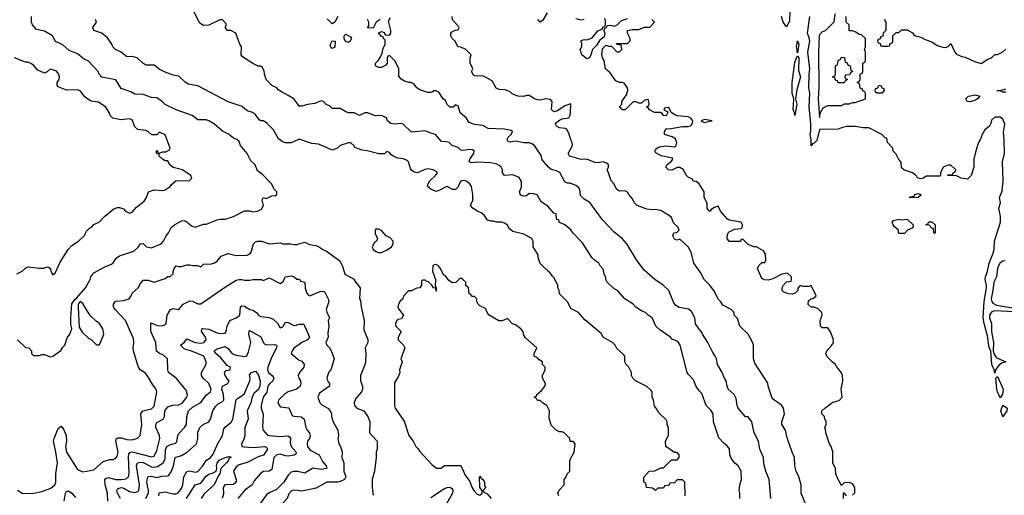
# Model space of a CAD drawing. Header units: inches. Extents: x 2348341 to 2479810, y 460419 to 613669.
# Tile 508 of 656: x 2407968 to 2415160, y 560394 to 563868. Entities that reach past the tile are written whole.
import ezdxf

# ---------------------------------------------------------------- set-up
doc = ezdxf.new("R2010")
doc.units = ezdxf.units.IN
doc.header["$MEASUREMENT"] = 0
doc.layers.add('C4506', color=7, linetype='Continuous')
doc.layers.add('C4516', color=7, linetype='Continuous')

msp = doc.modelspace()

# ---------------------------------------------------------------- linework, layer by layer
at = {"layer": 'C4506', "color": 2}
for points, elevation in [([(2410000, 563250.1), (2409970, 563288.7), (2409930, 563315.3), (2409880.2, 563340.2), (2409856.4, 563356.4), (2409846, 563370), (2409810, 563386), (2409769, 563430), (2409755.3, 563470), (2409754.6, 563494.6), (2409740.4, 563520.4), (2409730, 563528), (2409710, 563528), (2409670, 563548), (2409596.4, 563596.4), (2409586, 563610), (2409588, 563670), (2409575.3, 563690), (2409548, 563770), (2409510, 563788.7), (2409486, 563790), (2409468, 563810), (2409476.4, 563823.6), (2409476.4, 563836.4), (2409450, 563866), (2409430, 563866), (2409350, 563828), (2409310, 563826), (2409283.1, 563843.1), (2409242, 563922)], 98), ([(2407952, 561530), (2408010, 561474), (2408034, 561470), (2408054, 561450), (2408054, 561430), (2408070, 561414), (2408110, 561414), (2408130, 561422), (2408150, 561422), (2408190, 561404.7), (2408210, 561411.3), (2408268.4, 561451.6), (2408283.1, 561476.9), (2408298, 561490), (2408316, 561544), (2408335.3, 561570), (2408348.7, 561610), (2408341.2, 561641.2), (2408340.5, 561690), (2408350, 561792), (2408370, 561824.7), (2408384.7, 561835.3), (2408449, 561910), (2408482, 561970), (2408488, 561990), (2408510, 562018), (2408594.6, 562065.4), (2408638, 562082), (2408650, 562092), (2408673.2, 562126.8), (2408697.2, 562142.8), (2408802, 562178), (2408832.9, 562207.1), (2408850, 562231.3), (2408870, 562232), (2408894, 562210), (2408930, 562201), (2409002, 562230), (2409019, 562250), (2409034.6, 562285.4), (2409055.3, 562310), (2409075.3, 562350), (2409098, 562370), (2409150, 562398), (2409170, 562402), (2409190, 562392), (2409222, 562362), (2409250, 562351.3), (2409310, 562374), (2409330, 562374), (2409410, 562406), (2409431.1, 562411.1), (2409468.4, 562411.6), (2409530, 562431.3), (2409610, 562472), (2409648.4, 562471.6), (2409670, 562464.7), (2409706, 562470), (2409735.3, 562484.7), (2409748.7, 562510), (2409738, 562550), (2409746, 562570), (2409770, 562562), (2409810, 562582), (2409836.4, 562583.6), (2409846, 562590), (2409846, 562610), (2409828.4, 562628.4), (2409808, 562670), (2409740.4, 562740.4), (2409704.7, 562764.7), (2409688.7, 562808.7), (2409656.4, 562836.4), (2409628.7, 562890), (2409582, 562950), (2409570, 562978), (2409553.6, 562993.6), (2409530, 563002), (2409492.3, 563032.3), (2409450, 563053.2), (2409390, 563105.2), (2409350, 563129.2), (2409330, 563136), (2409270, 563135.3), (2409229.1, 563169.1), (2409110, 563209), (2409030, 563249), (2409008.7, 563270), (2408970, 563297.2), (2408930, 563299.3), (2408870, 563321.2), (2408810, 563324), (2408780.2, 563340.2), (2408710, 563365.2), (2408670, 563428.7), (2408567, 563447), (2408549.2, 563470), (2408542, 563490), (2408470, 563564), (2408440.2, 563580.2), (2408390, 563619), (2408330, 563642), (2408284, 563684), (2408230, 563708.7), (2408208, 563750), (2408150, 563784), (2408090, 563795.3), (2408062, 563830), (2408055.3, 563850), (2408055.3, 563890)], 106), ([(2410000, 562989.8), (2409950, 562968.7), (2409910, 562969), (2409893.6, 562973.6), (2409858, 562998), (2409823.1, 563063.1), (2409772.9, 563112.9), (2409750, 563128.7), (2409730, 563128.7), (2409716.4, 563136.4), (2409690, 563175.3), (2409669.1, 563189.1), (2409630, 563202), (2409593.6, 563233.6), (2409490, 563268.7), (2409270, 563384), (2409198, 563398), (2409173.6, 563413.6), (2409130, 563455.3), (2409090, 563462), (2409030, 563484), (2408986.8, 563506.8), (2408950, 563535.3), (2408890, 563535.3), (2408868, 563550), (2408826, 563590), (2408790, 563598), (2408750, 563595.3), (2408708.7, 563630), (2408668.7, 563650), (2408648.7, 563670), (2408642, 563690), (2408610, 563735.3), (2408568.9, 563768.9), (2408508.7, 563790), (2408502, 563810), (2408528, 563850), (2408522, 563870)], 102), ([(2407947.3, 562012.7), (2407986, 562030), (2408010, 562054), (2408030, 562062), (2408110, 562052), (2408147.3, 562052.7), (2408170, 562062), (2408179.6, 562059.6), (2408190, 562054), (2408196, 562030), (2408210, 562004.7), (2408230, 562022), (2408264.1, 562095.9), (2408322, 562190), (2408350, 562218), (2408398, 562250), (2408438, 562290), (2408456.4, 562323.6), (2408476.4, 562343.6), (2408500.4, 562359.6), (2408510, 562372), (2408550, 562392), (2408590, 562432), (2408654.6, 562485.4), (2408683.1, 562496.9), (2408696.9, 562496.9), (2408725.4, 562485.4), (2408742, 562470), (2408770, 562454), (2408790, 562462), (2408822, 562498), (2408876.5, 562543.5), (2408895.3, 562570), (2408909, 562611), (2408950, 562624.7), (2409010, 562621), (2409030, 562624.7), (2409068, 562650), (2409076.4, 562663.6), (2409108.4, 562691.6), (2409207.3, 562692.7), (2409226, 562710), (2409218, 562730), (2409158, 562770), (2409090, 562788), (2409062, 562810), (2409050, 562838), (2409030, 562838), (2409010, 562848.7), (2408988, 562870), (2408986, 562886), (2408968, 562890), (2408968.4, 562911.6), (2408974, 562910), (2408978, 562898), (2408990, 562894), (2409010, 562902), (2409036.4, 562903.6), (2409062, 562918), (2409066, 562930), (2409030, 563026), (2408990, 563046), (2408970, 563028), (2408932.7, 563027.3), (2408910, 563048), (2408890, 563058), (2408830, 563066), (2408810, 563086), (2408790, 563135.3), (2408770, 563144), (2408710, 563137.2), (2408649, 563149), (2408629.1, 563169.1), (2408622, 563190), (2408598, 563230), (2408544.7, 563264.7), (2408490, 563273.2), (2408466.3, 563286.3), (2408443.7, 563303.7), (2408408.9, 563348.9), (2408390, 563355.3), (2408310, 563354), (2408250, 563378), (2408242, 563390), (2408242, 563410), (2408255.3, 563430), (2408259, 563450), (2408250, 563478), (2408233.6, 563493.6), (2408190, 563506), (2408170, 563486), (2408150, 563478), (2408100.2, 563500.2), (2408070, 563535.3), (2408050, 563548.7), (2408030, 563558), (2408010, 563558), (2407929, 563589)], 110), ([(2407951.1, 560431.1), (2407990, 560406), (2408070.7, 560410.7), (2408130, 560420.7), (2408194.8, 560445.2), (2408224, 560470), (2408232.7, 560490), (2408231.6, 560550), (2408243.6, 560630), (2408233.3, 560710), (2408216.2, 560790), (2408219.5, 560810), (2408250, 560882), (2408270, 560898), (2408290, 560872), (2408308.2, 560830), (2408310.8, 560790), (2408303.8, 560750), (2408308.8, 560708.8), (2408390, 560582), (2408430, 560564.7), (2408510, 560580.7), (2408578.6, 560641.4), (2408625.6, 560654.4), (2408650, 560656), (2408670, 560664.7), (2408679.5, 560680.5), (2408686.6, 560710), (2408669.3, 560790.7), (2408674, 560806), (2408685.2, 560814.8), (2408710, 560814.8), (2408750, 560802), (2408790, 560798.8), (2408828.9, 560811.1), (2408849, 560831), (2408860.9, 560910), (2408854, 560990), (2408868, 561010), (2408930, 561025.5), (2408950, 561044.7), (2408969, 561150), (2408964, 561170), (2408940.7, 561200.7), (2408910, 561255.3), (2408886.3, 561286.3), (2408848.7, 561310), (2408833.6, 561333.6), (2408799.3, 561450), (2408796, 561470), (2408801.2, 561510), (2408798.6, 561538.6), (2408741.2, 561670), (2408665.2, 561750), (2408653.2, 561770), (2408654, 561790), (2408669, 561811), (2408730, 561816), (2408768, 561830), (2408782, 561850), (2408789.4, 561870.6), (2408834, 561910), (2408850, 561942), (2408870, 561964.7), (2408905.4, 561965.4), (2408950, 561951.3), (2409030, 561978), (2409050, 561991.3), (2409068, 561992), (2409088, 562012), (2409088, 562028), (2409095.3, 562050), (2409110, 562071), (2409130, 562064.7), (2409150, 562064.7), (2409190, 562078), (2409210, 562078), (2409230, 562072), (2409270, 562072), (2409290, 562062), (2409310, 562082), (2409370, 562084.7), (2409390, 562091.3), (2409410, 562104.7), (2409440.2, 562139.8), (2409490, 562161), (2409550, 562146), (2409630, 562146.8), (2409650, 562158), (2409659, 562170), (2409675.3, 562230), (2409690, 562244.7), (2409706, 562250), (2409734, 562250), (2409790, 562231.3), (2409870, 562238), (2409890, 562231.3), (2409948.9, 562231.1), (2409970, 562226), (2409993.6, 562226.4), (2410000, 562228.2)], 102), ([(2408612.7, 560350), (2408609.5, 560410), (2408592, 560470), (2408590, 560511.3), (2408600.1, 560519.9), (2408616, 560524), (2408670, 560510.4), (2408711.3, 560508.7), (2408745.1, 560514.9), (2408756.6, 560523.4), (2408762.7, 560530), (2408767.2, 560552.8), (2408761.7, 560678.3), (2408764.4, 560695.6), (2408772.5, 560707.5), (2408790, 560710.4), (2408930, 560674.8), (2408950, 560681), (2408970, 560722), (2408992.3, 560810), (2408989.3, 560830), (2408963.7, 560890), (2408963.7, 560910), (2408970, 560924.7), (2409015.3, 560950), (2409025.2, 560970), (2409027.3, 561010), (2409050, 561040.7), (2409087.3, 561052.7), (2409130, 561054), (2409157.2, 561070), (2409189.2, 561110), (2409194, 561130), (2409183.1, 561163.1), (2409110, 561248.7), (2409055.3, 561290), (2409049.1, 561310.9), (2409048, 561390), (2409018, 561418), (2408990, 561428.7), (2408967, 561447), (2408962.7, 561510), (2408925.1, 561590), (2408926, 561654), (2408974.4, 561634.4), (2409010, 561631), (2409030, 561641), (2409037.2, 561650), (2409045.2, 561710), (2409070, 561751.3), (2409090, 561758), (2409130, 561752), (2409162, 561790), (2409210, 561814.8), (2409230.8, 561810.8), (2409270, 561791.3), (2409290, 561792), (2409479.3, 561920.7), (2409550, 561964.7), (2409570, 561971), (2409590, 561971), (2409610, 561964.7), (2409650, 561964.7), (2409670, 561971.3), (2409731.3, 561971.3), (2409750, 561962), (2409790, 561982), (2409870, 561942), (2409890, 561954), (2409909.1, 561990.9), (2409950, 561996), (2409974, 561990), (2409992.7, 561972.7), (2410000, 561972.3)], 98), ([(2408704.2, 560370), (2408682, 560410), (2408677.6, 560430), (2408682, 560438), (2408693.1, 560446.9), (2408712, 560450), (2408730, 560446.7), (2408770, 560422.4), (2408810, 560414.9), (2408830, 560422), (2408838, 560430), (2408844.2, 560470), (2408822, 560610), (2408828.6, 560631.4), (2408850, 560636), (2408870, 560632.9), (2408930, 560601.7), (2408950, 560599.5), (2408975.3, 560604.7), (2409016.2, 560630), (2409030, 560658), (2409032.8, 560727.2), (2409042.9, 560750), (2409070, 560766), (2409105.6, 560774.4), (2409116, 560784), (2409122.7, 560830), (2409131.9, 560848.1), (2409172.7, 560890), (2409186, 560910), (2409189.6, 560970), (2409202, 561010), (2409230, 561038), (2409290, 561073), (2409330, 561124.9), (2409361.2, 561150), (2409366, 561170), (2409349.4, 561210), (2409309.3, 561250), (2409296, 561270), (2409297.2, 561290), (2409329.1, 561350.9), (2409329.2, 561370), (2409312.3, 561410), (2409230, 561445.1), (2409170, 561464.5), (2409142, 561490), (2409169.2, 561510.8), (2409190, 561538), (2409250, 561510.6), (2409290, 561506), (2409313.2, 561510), (2409329.3, 561530), (2409324.5, 561550), (2409297.2, 561590), (2409298, 561610), (2409307, 561613), (2409350, 561608.4), (2409410, 561580.4), (2409430, 561575.5), (2409470, 561578), (2409477.2, 561590), (2409483.7, 561630), (2409502.7, 561670), (2409550, 561690.7), (2409576, 561710), (2409582, 561770), (2409590, 561778), (2409610, 561776), (2409650, 561750.8), (2409670, 561747.3), (2409698, 561730), (2409712, 561710), (2409730, 561701), (2409790, 561692), (2409819.8, 561679.8), (2409850.8, 561650.8), (2409870, 561618), (2409890, 561624.7), (2409910, 561658), (2409930, 561656), (2409970, 561634), (2409990, 561636.3), (2410000, 561640.6)], 94), ([(2408889.7, 560370.3), (2408908.2, 560411.8), (2408909.7, 560430), (2408897.7, 560490), (2408900.8, 560519.2), (2408907.5, 560532.5), (2408930, 560534.4), (2408970, 560523), (2409005.8, 560534.2), (2409050, 560536.3), (2409058.3, 560541.7), (2409075.6, 560564.4), (2409091.6, 560610), (2409104, 560670), (2409150, 560685.5), (2409191.6, 560708.4), (2409259, 560770), (2409269.3, 560810), (2409270, 560854), (2409284, 560890), (2409309.4, 560910.6), (2409349.4, 560930.6), (2409361.2, 560950), (2409379, 561010), (2409397.5, 561042.5), (2409418.9, 561061.1), (2409450, 561078.8), (2409459.3, 561090), (2409456.9, 561130), (2409445.1, 561170), (2409449.3, 561190), (2409488, 561210), (2409498, 561230), (2409490, 561235.3), (2409469.2, 561270), (2409464, 561290), (2409475.3, 561304.7), (2409506, 561310), (2409508, 561330), (2409483.2, 561343.2), (2409438.3, 561398.3), (2409401.2, 561430), (2409389.6, 561450.4), (2409410, 561462.8), (2409470, 561480.7), (2409490, 561466.8), (2409514.9, 561434.9), (2409530, 561423.8), (2409550, 561416.4), (2409610, 561407.7), (2409626.3, 561413.7), (2409638.6, 561441.4), (2409657.6, 561510), (2409642.7, 561570), (2409644, 561590), (2409650, 561598), (2409730.4, 561550.4), (2409748.2, 561508.2), (2409759.1, 561499.1), (2409773.7, 561493.7), (2409830, 561496.3), (2409844.7, 561490), (2409845.4, 561485.4), (2409844, 561470), (2409810, 561405.2), (2409780.5, 561330), (2409779.1, 561310), (2409784.9, 561290), (2409812, 561270), (2409824.7, 561250), (2409816, 561230), (2409794, 561210), (2409781.6, 561190), (2409772.1, 561147.9), (2409745.5, 561110), (2409731.3, 561050), (2409731.3, 561030), (2409747.5, 560987.5), (2409742.8, 560890), (2409746, 560870), (2409776, 560836), (2409790.7, 560830.7), (2409870, 560822.3), (2409927.3, 560827.3), (2409939.9, 560819.9), (2409946.8, 560810), (2409943.4, 560776.6), (2409950, 560751.3), (2409986.8, 560710), (2409985.4, 560694.6), (2409972.7, 560687.3), (2409930, 560680.5), (2409910, 560681.6), (2409870, 560695.1), (2409846, 560690), (2409825.5, 560670), (2409810, 560582), (2409790, 560569.2), (2409750, 560568.7), (2409730, 560555.3), (2409681.4, 560498.6), (2409666, 560470), (2409610, 560429.2), (2409560.7, 560370)], 90), ([(2410000, 561488.3), (2409974, 561470), (2409957.3, 561450), (2409951, 561430), (2410000, 561388.3)], 94), ([(2408983.6, 560390), (2408987.6, 560412.4), (2409030, 560420.5), (2409090, 560404.9), (2409110, 560404), (2409122, 560410), (2409150, 560444.7), (2409159.5, 560470), (2409167, 560530), (2409190, 560566.8), (2409210, 560573.4), (2409250, 560563), (2409270, 560568), (2409307, 560610), (2409331.2, 560648.8), (2409360.9, 560670), (2409379.6, 560690), (2409412.1, 560767.9), (2409449.6, 560830), (2409460.4, 560879.6), (2409468.5, 560891.5), (2409513, 560927), (2409525.6, 560950), (2409549.7, 561090.3), (2409558.7, 561101.3), (2409606.7, 561133.3), (2409649.6, 561230), (2409652.7, 561250), (2409645.6, 561274.4), (2409662, 561290), (2409690, 561301), (2409710, 561276), (2409724.9, 561230), (2409723.1, 561190), (2409712.1, 561167.9), (2409681.1, 561138.9), (2409665.7, 561114.3), (2409656.5, 561070), (2409630.4, 561010), (2409638, 560950), (2409613.7, 560890), (2409611.8, 560828.2), (2409602.9, 560797.1), (2409588.2, 560770), (2409590, 560754), (2409590.9, 560750.9), (2409606.9, 560746.9), (2409677.1, 560742.9), (2409754, 560750), (2409770, 560746), (2409779.1, 560730), (2409750, 560687.6), (2409710, 560674.7), (2409630, 560633.6), (2409570, 560616.2), (2409550, 560601.2), (2409530.7, 560570), (2409550.5, 560510), (2409550, 560489.2), (2409530, 560472.3), (2409466.8, 560470), (2409454, 560450), (2409456.7, 560403.3), (2409447.9, 560372.1)], 86), ([(2410000, 561177.3), (2409990.4, 561169.6), (2409930, 561149.4), (2409898.8, 561130), (2409858.8, 561090), (2409854.8, 561070), (2409870, 561041), (2409933.2, 561033.2), (2409958, 560978), (2409971.1, 560971.1), (2410000, 560969.1)], 94), ([(2409186, 560370), (2409249.2, 560470), (2409290, 560483), (2409330, 560534.9), (2409350, 560548.4), (2409382, 560558), (2409402, 560570), (2409409, 560590), (2409406, 560610), (2409409.4, 560629.4), (2409424.5, 560650), (2409470, 560670.6), (2409496.9, 560676.9), (2409510, 560674), (2409511.3, 560670), (2409496.9, 560663.1), (2409494, 560650), (2409479.1, 560630), (2409438, 560590), (2409430.8, 560550), (2409420.4, 560539.6), (2409388.4, 560470), (2409315.5, 560404.5), (2409293.4, 560370)], 82), ([(2410000, 560566.8), (2409990, 560569), (2409970, 560569), (2409950, 560562), (2409930, 560542), (2409897.3, 560490), (2409844.1, 560435.9), (2409790, 560412), (2409770, 560398), (2409725.2, 560334.8), (2409670.3, 560309.7), (2409625.8, 560274.2), (2409587.3, 560252.7), (2409555.5, 560210), (2409542.8, 560170), (2409542.8, 560150), (2409530.7, 560130), (2409474.4, 560070), (2409466.4, 560050), (2409472.7, 560000)], 94), ([(2408292.8, 560350), (2408301.6, 560410), (2408310, 560424), (2408330, 560423.8), (2408350, 560408.8), (2408376.8, 560376.8)], 98), ([(2410000, 560428), (2409970, 560432.3), (2409953.7, 560426.3), (2409935.2, 560404.8), (2409922, 560370), (2409882.8, 560330), (2409878.8, 560310), (2409884, 560290), (2409882.8, 560270), (2409870, 560257.2), (2409810, 560235.6), (2409750, 560242), (2409730, 560236), (2409698.8, 560190), (2409656.3, 560163.7), (2409647.3, 560150), (2409638, 560110), (2409627.3, 560090), (2409610, 560075.1), (2409570, 560062), (2409550.8, 560050), (2409539.3, 560030), (2409538.4, 560010), (2409540.7, 560000)], 98)]:
    msp.add_lwpolyline(points, dxfattribs=dict(at, elevation=elevation))
at = {"layer": 'C4506', "color": 2, "elevation": 106}
msp.add_lwpolyline([(2408410, 561808.7), (2408396, 561790), (2408394.4, 561765.6), (2408402.8, 561622.8), (2408425.4, 561585.4), (2408470, 561542), (2408491.1, 561531.1), (2408530, 561494), (2408550, 561494), (2408582, 561570), (2408575.3, 561610), (2408550, 561648), (2408525.6, 561665.6), (2408485.6, 561705.6), (2408460.2, 561740.2), (2408430, 561795.3)], close=True, dxfattribs=at)
at = {"layer": 'C4516', "color": 2}
for points, elevation in [([(2411821.7, 563918.3), (2411790, 563864), (2411768.7, 563850), (2411753.2, 563870)], 86), ([(2413593.4, 563930), (2413590, 563858), (2413570, 563815.3), (2413544.5, 563850), (2413532, 563890)], 82), ([(2410292, 563890), (2410271.1, 563848.9), (2410250, 563838), (2410214, 563874)], 94), ([(2410602, 563870), (2410572, 563850), (2410550, 563806), (2410508.9, 563808.9), (2410518, 563822), (2410518, 563850), (2410508, 563870)], 94), ([(2413455.3, 560370), (2413442, 560510), (2413419, 560570), (2413404.7, 560624.7), (2413402, 560670), (2413374, 560730), (2413365.2, 560790), (2413333.2, 560850), (2413315.3, 560930), (2413290, 560966), (2413270, 560966), (2413217.2, 561030), (2413209.3, 561050.7), (2413202, 561102), (2413188, 561130), (2413144, 561170), (2413135.3, 561190), (2413129.1, 561229.1), (2413115.3, 561250), (2413096.5, 561296.5), (2413064, 561350), (2413058, 561390), (2413048.7, 561410), (2413030, 561438), (2412995.3, 561510), (2412955.3, 561570), (2412948.9, 561588.9), (2412930, 561608), (2412905.2, 561645.2), (2412899.3, 561690), (2412875.5, 561735.5), (2412853.2, 561753.2), (2412785.1, 561765.1), (2412761.2, 561781.2), (2412744.8, 561804.8), (2412709, 561889), (2412669.1, 561929.1), (2412608, 561970), (2412530, 562038), (2412474.6, 562114.6), (2412402, 562230), (2412369.1, 562269.1), (2412310, 562315.3), (2412225.6, 562405.6), (2412132.9, 562532.9), (2412090, 562558), (2412064.7, 562584.7), (2412059, 562630), (2412050, 562642), (2412030, 562657.2), (2411990, 562674), (2411970, 562674), (2411950, 562684), (2411912.9, 562752.9), (2411890, 562764), (2411850, 562774), (2411829.5, 562789.5), (2411784.7, 562844.7), (2411776.4, 562876.4), (2411728, 562950), (2411710, 562962), (2411688.9, 562968.9), (2411650, 562969), (2411590, 562979.5), (2411550, 562973.2), (2411535.3, 562975.3), (2411528.7, 562990), (2411537.2, 563010), (2411557.2, 563030), (2411568.7, 563050), (2411558.6, 563058.6), (2411510, 563069.2), (2411390, 563074), (2411350, 563094), (2411290, 563102), (2411250, 563118), (2411228.7, 563150), (2411186.3, 563186.3), (2411170, 563238), (2411150, 563246), (2411134, 563230), (2411110, 563228), (2411090, 563248), (2411077.2, 563277.2), (2411062, 563290), (2411030, 563338), (2411010, 563348), (2410992.7, 563347.3), (2410982, 563338), (2410970, 563335.3), (2410950, 563335.3), (2410890, 563355.3), (2410868, 563370), (2410850, 563398), (2410828.7, 563408.7), (2410811.3, 563408.7), (2410778, 563418), (2410753.6, 563433.6), (2410736.4, 563456.4), (2410738, 563510), (2410710, 563566), (2410670, 563606), (2410658, 563602), (2410652.7, 563587.3), (2410652, 563550), (2410643.6, 563536.4), (2410610, 563518), (2410590, 563518), (2410568, 563530), (2410568, 563550), (2410588.9, 563571.1), (2410603.1, 563596.9), (2410616.4, 563623.6), (2410623.1, 563656.9), (2410638, 563690), (2410638, 563718), (2410626, 563730), (2410622, 563742), (2410610, 563746), (2410588.4, 563771.6), (2410610, 563782), (2410630, 563774), (2410638, 563758), (2410670, 563754), (2410678, 563770), (2410678, 563790), (2410662, 563858), (2410676.4, 563883.6)], 94), ([(2413710, 560326), (2413675.3, 560410), (2413675.3, 560470), (2413659, 560530), (2413639, 560570), (2413629.1, 560609.1), (2413628.7, 560670), (2413609.3, 560709.3), (2413574, 560814), (2413562, 560870), (2413535.3, 560910), (2413534, 560930), (2413554, 560990), (2413548, 561030), (2413532.9, 561052.9), (2413473.6, 561093.6), (2413462, 561110), (2413435.3, 561190), (2413432.9, 561212.9), (2413338, 561358), (2413328.7, 561390), (2413328.7, 561490), (2413318, 561518), (2413288, 561570), (2413228, 561630), (2413210, 561686), (2413186, 561710), (2413186, 561730), (2413166, 561750), (2413103.1, 561783.1), (2413090, 561806), (2413070, 561826), (2413043.1, 561883.1), (2413008.7, 561930), (2412968.7, 561970), (2412942, 562022), (2412893.2, 562090), (2412873.2, 562170), (2412850, 562208), (2412790, 562266), (2412770, 562258), (2412750, 562266), (2412738, 562290), (2412746, 562310), (2412767.3, 562312.7), (2412786, 562330), (2412778, 562350), (2412744.5, 562384.5), (2412730, 562422), (2412715.5, 562435.5), (2412650, 562473.2), (2412610, 562481.2), (2412590, 562479), (2412550, 562484), (2412478, 562510), (2412459, 562530), (2412442, 562562), (2412418, 562590), (2412408.4, 562608.4), (2412390, 562618), (2412350, 562615.3), (2412330, 562628.7), (2412308.4, 562668.4), (2412288, 562690), (2412269.1, 562749.1), (2412258, 562770), (2412268, 562790), (2412268, 562810), (2412250, 562822), (2412230, 562828.7), (2412190, 562822.7), (2412170, 562825.2), (2412110, 562849.3), (2412070, 562846), (2411985.2, 562870), (2411974.5, 562890), (2412005.2, 562950), (2412004, 562970), (2411994, 562990), (2411980.2, 563040.2), (2411964.7, 563064.7), (2411953.6, 563073.6), (2411910, 563079), (2411888.7, 563090), (2411879, 563110), (2411910, 563134.8), (2411930, 563142.8), (2411978, 563150), (2411989.1, 563170.9), (2411992.1, 563187.9), (2411992.9, 563252.9), (2411950, 563238), (2411897.6, 563202.4), (2411870, 563196), (2411852.5, 563212.5), (2411857.2, 563270), (2411844.7, 563284.7), (2411811.1, 563288.9), (2411770, 563279), (2411750, 563282), (2411729.1, 563289.1), (2411690, 563315.3), (2411670, 563315.3), (2411650, 563308), (2411606, 563310), (2411566, 563326), (2411550, 563342), (2411514.6, 563354.6), (2411470, 563358), (2411448.7, 563368.7), (2411420.2, 563420.2), (2411350, 563458), (2411310, 563455.3), (2411290, 563458), (2411283.1, 563463.1), (2411268, 563490), (2411278, 563510), (2411258, 563550), (2411258, 563590), (2411266, 563610), (2411226, 563650), (2411190, 563668), (2411168.7, 563668.7), (2411148, 563710), (2411128, 563730), (2411118, 563750), (2411118, 563770), (2411123.1, 563776.9), (2411150, 563792), (2411170, 563794), (2411178, 563810), (2411176.4, 563816.4), (2411130, 563866), (2411128, 563890)], 90), ([(2412092, 563868), (2412070, 563864), (2412030, 563874)], 86), ([(2412406.4, 563873.6), (2412360.7, 563859.3), (2412330, 563828), (2412310, 563818), (2412290, 563826), (2412258, 563822), (2412252, 563808), (2412238, 563802), (2412234, 563790), (2412242, 563770), (2412238, 563742), (2412203.5, 563716.5), (2412181, 563679), (2412151.1, 563648.9), (2412141, 563610), (2412130.5, 563589.5), (2412110, 563582), (2412074, 563610), (2412062, 563650), (2412074, 563670), (2412074.6, 563694.6), (2412067.3, 563712.7), (2412090, 563722), (2412110, 563721), (2412132.7, 563727.3), (2412150, 563736), (2412190, 563786), (2412222, 563798), (2412228, 563812), (2412242, 563818), (2412247.3, 563832.7), (2412247.3, 563867.3), (2412236.4, 563876.4)], 86), ([(2414050, 560394), (2414067.3, 560412.7), (2414068, 560450), (2414054.6, 560474.6), (2414030, 560488), (2413990, 560486), (2413970, 560466), (2413940.4, 560520.4), (2413928.7, 560550), (2413928, 560590), (2413908.7, 560630), (2413907.3, 560712.7), (2413895.3, 560750), (2413882, 560770), (2413855.3, 560850), (2413854.6, 560874.6), (2413848, 560890), (2413858, 560910), (2413858, 560938), (2413848.4, 560948.4), (2413846, 560970), (2413826, 560990), (2413828, 561010), (2413848, 561030), (2413906.8, 561073.2), (2413954, 561086), (2413975.3, 561110), (2413968.7, 561170), (2413981.2, 561230), (2413977.2, 561270), (2413970, 561288), (2413934, 561334), (2413928, 561350), (2413905.6, 561365.6), (2413865.2, 561405.2), (2413855.3, 561430), (2413865.2, 561454.8), (2413890, 561478), (2413911.9, 561508.1), (2413910, 561538), (2413890, 561588), (2413870, 561618), (2413830, 561618), (2413818, 561630), (2413815.3, 561670), (2413828.7, 561710), (2413828, 561730), (2413798, 561758), (2413770, 561768), (2413748.4, 561768.4), (2413728.4, 561788.4), (2413730, 561814), (2413746, 561830), (2413767.3, 561832.7), (2413786, 561850), (2413750, 561926), (2413730, 561918), (2413690, 561918), (2413670, 561926), (2413652.7, 561907.3), (2413652, 561890), (2413632, 561870), (2413610, 561864), (2413584.7, 561864.7), (2413550, 561878), (2413538, 561890), (2413538, 561910), (2413546, 561930), (2413570, 561954), (2413602, 561958), (2413606, 561970), (2413606, 561990), (2413576.4, 562016.4), (2413534, 562010), (2413470, 561975.3), (2413435.3, 561964.7), (2413408.9, 561968.9), (2413390, 561978), (2413358, 562050), (2413367.3, 562072.7), (2413390, 562094), (2413410, 562094), (2413418, 562110), (2413416.4, 562156.4), (2413400.4, 562180.4), (2413350, 562208), (2413330, 562208), (2413290, 562226), (2413250, 562266), (2413238, 562262), (2413232, 562248), (2413150, 562248), (2413135.3, 562270), (2413135.3, 562290), (2413142, 562310), (2413150, 562318), (2413190, 562338), (2413238, 562342), (2413246, 562350), (2413248, 562370), (2413238, 562390), (2413150, 562404), (2413138, 562410), (2413088, 562470), (2413070, 562506), (2413043.6, 562496.4), (2413019.6, 562480.4), (2413012, 562470), (2413006, 562470), (2412988.4, 562488.4), (2412988.4, 562528.4), (2412968.7, 562570), (2412968, 562610), (2412930, 562668), (2412910, 562686), (2412887.3, 562687.3), (2412882, 562702), (2412850, 562718), (2412838, 562730), (2412814.6, 562774.6), (2412790, 562788), (2412770, 562788), (2412731, 562769), (2412708, 562770), (2412688.7, 562790), (2412698, 562810), (2412730, 562834), (2412738, 562850), (2412735.3, 562855.3), (2412654.2, 562874.2), (2412614.6, 562894.6), (2412608, 562910), (2412614.6, 562925.4), (2412640.1, 562939.9), (2412690, 562946), (2412750, 562938.8), (2412764, 562950), (2412769.2, 562970), (2412758, 562998), (2412732.9, 563012.9), (2412678, 563030), (2412678, 563050), (2412690, 563072), (2412711.3, 563071.3), (2412810, 563087.3), (2412850, 563087.3), (2412867, 563093), (2412877.6, 563102.4), (2412883.2, 563116.8), (2412883.7, 563130), (2412870, 563149.2), (2412850, 563158), (2412770, 563166), (2412752.3, 563172.3), (2412726, 563190), (2412710, 563226), (2412678, 563222), (2412674, 563210), (2412698, 563198), (2412702, 563190), (2412690, 563166), (2412670, 563169), (2412662, 563182), (2412649, 563189), (2412606, 563190), (2412568.4, 563208.4), (2412562, 563222), (2412548.4, 563228.4), (2412550, 563234), (2412562, 563238), (2412566, 563250), (2412562, 563282), (2412550, 563286), (2412530, 563278), (2412510, 563258), (2412490, 563258), (2412470, 563268), (2412450, 563268), (2412390, 563208.7), (2412370, 563208.7), (2412346, 563230), (2412366, 563250), (2412366, 563270), (2412400.2, 563319.8), (2412409, 563350), (2412408.7, 563370), (2412383.1, 563403.1), (2412370, 563408.7), (2412350, 563408.7), (2412322, 563422), (2412280.2, 563480.2), (2412248, 563510), (2412238, 563570), (2412224, 563590), (2412219, 563610), (2412224.7, 563655.3), (2412250, 563682), (2412270, 563674), (2412290, 563674), (2412330, 563634), (2412350, 563634), (2412366, 563650), (2412362, 563682), (2412330, 563686), (2412327.3, 563692.7), (2412407.3, 563692.7), (2412427.3, 563712.7), (2412428, 563730), (2412408, 563770), (2412408, 563790), (2412442.7, 563797.3), (2412490, 563796), (2412532.7, 563812.7), (2412570, 563814), (2412606, 563850), (2412586, 563870)], 86), ([(2415226.4, 561733.6), (2415090, 561741.6), (2415070, 561734.5), (2415058.7, 561721.3), (2415052.7, 561710), (2415052.4, 561690), (2415066, 561650), (2415067.3, 561590), (2415080.7, 561510), (2415078.8, 561450), (2415085.4, 561425.4), (2415101.1, 561401.1), (2415110, 561394.8), (2415172, 561370), (2415139.8, 561360.2), (2415118.8, 561341.2), (2415096, 561310), (2415090, 561286), (2415086, 561310), (2415069.6, 561350), (2415062.7, 561450), (2415049.6, 561470), (2415037.6, 561557.6), (2415011.8, 561650), (2415006.6, 561690), (2415011.8, 561810), (2415029.7, 561910), (2415029.7, 561930), (2415019.6, 561970), (2415022.4, 561990), (2415036.9, 562030), (2415048.3, 562090), (2415078.2, 562161.8), (2415086, 562190), (2415089.5, 562250), (2415133.2, 562390), (2415133.2, 562430), (2415121.2, 562490), (2415133.2, 562530), (2415126, 562570), (2415143.6, 562616.4), (2415152, 562690), (2415146.6, 562830), (2415160.5, 562890), (2415159.7, 562990), (2415153.8, 563046.2), (2415164.1, 563104.1), (2415150, 563142), (2415130, 563155.3), (2415090, 563155.3), (2415066.4, 563133.6), (2415062, 563110), (2415052, 563090), (2415016.9, 563063.1), (2414998, 563030), (2414984.7, 562990), (2414971.3, 562970), (2414951, 562910), (2414938, 562850), (2414938, 562790), (2414918, 562730), (2414890, 562702), (2414846, 562710), (2414810, 562728), (2414746, 562730), (2414750, 562734), (2414782, 562738), (2414786, 562750), (2414802, 562758), (2414806, 562770), (2414770, 562806), (2414750, 562806), (2414714, 562790), (2414694, 562750), (2414694, 562730), (2414690, 562726), (2414590, 562725.2), (2414570, 562709.3), (2414550, 562706), (2414530, 562709.2), (2414510, 562734), (2414490, 562749.2), (2414426, 562770), (2414410, 562786), (2414407.3, 562827.3), (2414390, 562846), (2414370, 562886), (2414347.3, 562907.3), (2414346, 562930), (2414306, 562970), (2414302, 563002), (2414290, 563006), (2414266, 563030), (2414170, 563078), (2414130, 563078), (2414070, 563088), (2414010, 563088), (2413970, 563078), (2413947.3, 563067.3), (2413810, 563066), (2413790, 562986), (2413770, 562966), (2413758, 562962), (2413750, 562946), (2413749.2, 562990), (2413741.2, 563030), (2413747, 563053), (2413747.3, 563110), (2413735.1, 563230), (2413738.3, 563330), (2413731.3, 563370), (2413733.6, 563470), (2413740.5, 563510), (2413725.2, 563630), (2413738.9, 563710), (2413735.8, 563735.8), (2413722, 563770), (2413739.6, 563890)], 82), ([(2413922, 563910), (2413914, 563850), (2413852.7, 563787.3), (2413830, 563778), (2413810, 563758), (2413808, 563750), (2413802.4, 563630), (2413806.4, 563370), (2413801.3, 563290), (2413810, 563154), (2413818, 563190), (2413836.4, 563223.6), (2413870, 563242), (2413970, 563242), (2413992.7, 563252.7), (2414030, 563254), (2414050, 563262), (2414070, 563262), (2414146, 563290), (2414146, 563330), (2414142, 563342), (2414127.3, 563347.3), (2414122, 563362), (2414107.3, 563367.3), (2414102, 563402), (2414086, 563410), (2414102, 563418), (2414106, 563430), (2414106, 563470), (2414122, 563478), (2414126, 563490), (2414126, 563550), (2414142, 563558), (2414146, 563570), (2414146, 563630), (2414138, 563650), (2414146, 563670), (2414146, 563730), (2414116.4, 563756.4), (2414100.4, 563760.4), (2414076.4, 563776.4), (2414050, 563786), (2414027.3, 563787.3), (2414026, 563830), (2414006, 563850), (2414006, 563890)], 82), ([(2414282, 563870), (2414294, 563850), (2414294, 563790), (2414274, 563770), (2414272.7, 563747.3), (2414258, 563742), (2414252.7, 563727.3), (2414238, 563722), (2414234, 563710), (2414238, 563698), (2414252.7, 563692.7), (2414258, 563678), (2414270, 563674), (2414310, 563674), (2414322, 563678), (2414327.3, 563692.7), (2414342, 563698), (2414346, 563710), (2414346, 563750), (2414370, 563774), (2414390, 563774), (2414410, 563794), (2414450, 563794), (2414490, 563771.3), (2414498, 563758), (2414510.9, 563750.9), (2414550, 563741), (2414582, 563722), (2414630, 563706), (2414670, 563678.8), (2414710, 563666), (2414730, 563664.7), (2414748.9, 563671.1), (2414770, 563694), (2414798.8, 563630), (2414810, 563616), (2414850, 563598.8), (2414874, 563594), (2414941.4, 563561.4), (2414990, 563546.8), (2415040.2, 563579.8), (2415066, 563590), (2415090, 563614), (2415110, 563614), (2415150, 563632), (2415170, 563652)], 82), ([(2415170, 563338), (2415150, 563338), (2415127.3, 563347.3), (2415106, 563350), (2415130, 563351.3), (2415170, 563362)], 78), ([(2413228.7, 560370), (2413228.7, 560410), (2413224, 560430), (2413229.2, 560470), (2413241.2, 560510), (2413239, 560570), (2413215.3, 560610), (2413188.7, 560630), (2413164.7, 560664.7), (2413155.3, 560690), (2413153.6, 560733.6), (2413136.5, 560756.5), (2413113.6, 560773.6), (2413074.6, 560814.6), (2413035.3, 560930), (2413034, 560990), (2413016.5, 561016.5), (2412982, 561050), (2412950, 561138), (2412930, 561158), (2412909.1, 561189.1), (2412890, 561238), (2412850, 561278), (2412844, 561290), (2412793.2, 561490), (2412776.5, 561516.5), (2412734.6, 561534.6), (2412722, 561550), (2412643.2, 561603.2), (2412615.3, 561630), (2412588, 561690), (2412558, 561710), (2412538, 561730), (2412510, 561742), (2412469.1, 561769.1), (2412448, 561790), (2412388, 561830), (2412335.3, 561890), (2412310, 561902), (2412258, 561950), (2412248.7, 561970), (2412248.4, 561988.4), (2412238, 562010), (2412230, 562046), (2412208, 562070), (2412198, 562090), (2412170, 562108), (2412148, 562130), (2412078, 562238), (2412010, 562308), (2411992.9, 562332.9), (2411950, 562368.7), (2411908, 562390), (2411906, 562406), (2411888.9, 562408.9), (2411886, 562450), (2411870, 562455.3), (2411825.2, 562505.2), (2411776.4, 562536.4), (2411748.4, 562588.4), (2411723.6, 562596.4), (2411690, 562598), (2411670, 562582), (2411650, 562579), (2411626.8, 562586.8), (2411619, 562610), (2411634.6, 562645.4), (2411634.6, 562685.4), (2411615.5, 562715.5), (2411570, 562734), (2411509.1, 562729.1), (2411495.3, 562750), (2411494, 562770), (2411484, 562790), (2411470, 562804), (2411452.5, 562812.5), (2411410, 562821.2), (2411310, 562827), (2411270, 562822.7), (2411250, 562828.7), (2411257.2, 562850), (2411286, 562890), (2411288.7, 562910), (2411276.6, 562916.6), (2411250, 562919.3), (2411210, 562913.2), (2411190, 562915.3), (2411170, 562934), (2411126, 562950), (2411106, 562970), (2411083.6, 562976.4), (2411050, 562978), (2411006, 563030), (2410970, 563039), (2410930, 563056), (2410830, 563046), (2410770, 563104), (2410750, 563109.2), (2410710, 563105.2), (2410678, 563110), (2410655.3, 563130), (2410648, 563150), (2410610, 563168.7), (2410565.6, 563165.6), (2410510, 563188.7), (2410490, 563188.7), (2410450, 563168), (2410410, 563188), (2410370, 563188.7), (2410350, 563195.3), (2410310, 563218), (2410250, 563218), (2410230, 563238), (2410207.3, 563247.3), (2410186, 563270), (2410170, 563275.3), (2410123.6, 563256.4), (2410070, 563249), (2410030, 563236), (2410010, 563237.2), (2410000, 563250.1)], 98), ([(2412828, 560390), (2412826, 560490), (2412810, 560506), (2412770, 560506), (2412750, 560486), (2412718, 560482), (2412710, 560466), (2412678, 560462), (2412670, 560446), (2412630, 560446), (2412611.1, 560428.9), (2412590, 560446), (2412546, 560450), (2412542, 560482), (2412526, 560490), (2412527.3, 560527.3), (2412566, 560570), (2412607.3, 560572.7), (2412650, 560594), (2412670, 560594), (2412730, 560654), (2412770, 560654), (2412786, 560670), (2412786, 560690), (2412770, 560706), (2412750, 560706), (2412688, 560750), (2412686, 560790), (2412708, 560830), (2412707.3, 560887.3), (2412698, 560910), (2412698, 560930), (2412690, 560946), (2412636.4, 560996.4), (2412618, 561030), (2412604.7, 561044.7), (2412598, 561090), (2412588, 561110), (2412588, 561150), (2412580.4, 561160.4), (2412550, 561188), (2412466, 561230), (2412446, 561250), (2412438, 561270), (2412438, 561290), (2412418, 561330), (2412398, 561350), (2412388, 561370), (2412388, 561410), (2412380.4, 561420.4), (2412330, 561466), (2412318, 561490), (2412298, 561510), (2412230, 561548), (2412214.6, 561574.6), (2412096.4, 561676.4), (2412050, 561728), (2411996.4, 561756.4), (2411970, 561806), (2411910, 561866), (2411908, 561890), (2411898, 561910), (2411898, 561930), (2411870, 561986), (2411856.4, 561996.4), (2411840.4, 562020.4), (2411826, 562030), (2411822, 562042), (2411810, 562046), (2411770, 562086), (2411755.3, 562130), (2411754, 562150), (2411718, 562210), (2411718, 562250), (2411708, 562270), (2411650, 562302), (2411570, 562322), (2411543.1, 562343.1), (2411528, 562370), (2411510, 562382), (2411490, 562388), (2411451.6, 562388.4), (2411430, 562395.3), (2411410, 562395.3), (2411384.7, 562404.7), (2411360.4, 562440.4), (2411338, 562458), (2411309.1, 562469.1), (2411278, 562490), (2411262, 562510), (2411278, 562550), (2411278, 562590), (2411268.4, 562648.4), (2411255.3, 562670), (2411230, 562688.7), (2411210, 562693.2), (2411190, 562688), (2411178, 562670), (2411170, 562646), (2411151.6, 562628.4), (2411130, 562628.7), (2411090, 562648.7), (2411070, 562642), (2411038, 562622), (2411010, 562614), (2410970, 562629.2), (2410948, 562650), (2410952.7, 562670), (2410964.5, 562690), (2411006, 562730), (2411019, 562750), (2411015.5, 562755.5), (2410988, 562770), (2410950, 562779), (2410927.1, 562772.9), (2410886.8, 562753.2), (2410870, 562749.2), (2410850, 562754), (2410830, 562768.7), (2410821.5, 562781.5), (2410809, 562830), (2410799.5, 562839.5), (2410771.9, 562851.9), (2410730, 562857.2), (2410705.6, 562865.6), (2410681.2, 562881.2), (2410670, 562898), (2410650, 562906), (2410631.6, 562888.4), (2410591.6, 562888.4), (2410506, 562910), (2410470, 562914), (2410415.3, 562935.3), (2410410, 562946), (2410387.3, 562967.3), (2410370, 562968), (2410310, 562948.7), (2410290, 562929), (2410250, 562914), (2410210, 562935.3), (2410150, 562959), (2410103.1, 562963.1), (2410010, 562994), (2410000, 562989.8)], 102), ([(2410000, 562228.2), (2410050, 562242), (2410085.4, 562225.4), (2410130, 562218.8), (2410150.5, 562210.5), (2410186.4, 562186.4), (2410210, 562178), (2410306.4, 562106.4), (2410327.1, 562067.1), (2410342, 562010), (2410410, 561972), (2410416.9, 561956.9), (2410454.8, 561910), (2410451.3, 561830), (2410457.3, 561817.3), (2410462.8, 561770), (2410484.7, 561670), (2410482, 561602), (2410511.1, 561531.1), (2410511.3, 561510), (2410492, 561470), (2410496, 561430), (2410494.8, 561370), (2410490, 561346), (2410458, 561270), (2410458, 561230), (2410471, 561190), (2410471.3, 561170), (2410464.7, 561150), (2410421.6, 561098.4), (2410410.7, 561070), (2410414, 561050), (2410430, 561030.8), (2410482, 561010), (2410511.3, 560970), (2410524.7, 560930), (2410522, 560850), (2410578, 560790), (2410578, 560730), (2410571.6, 560708.4), (2410571.3, 560670), (2410558.8, 560570), (2410542.8, 560510), (2410542.8, 560450), (2410550, 560394)], 102), ([(2411906, 560390), (2411898, 560410), (2411908.9, 560431.1), (2411946, 560470), (2411946, 560510), (2411956.4, 560523.6), (2411966, 560550), (2411986, 560570), (2411986, 560650), (2412018, 560710), (2412026, 560770), (2412010, 560786), (2411988, 560788), (2411986, 560810), (2411946, 560850), (2411930, 560858), (2411910, 560858), (2411886, 560870), (2411850, 560906), (2411836.4, 560956.4), (2411838, 561010), (2411818, 561050), (2411786, 561070), (2411770, 561086), (2411750, 561086), (2411742, 561102), (2411726, 561110), (2411742, 561118), (2411746, 561130), (2411780.4, 561159.6), (2411807.3, 561192.7), (2411808, 561210), (2411786, 561250), (2411786, 561270), (2411806, 561310), (2411806, 561330), (2411786, 561350), (2411786, 561370), (2411763.1, 561383.1), (2411750, 561398), (2411726, 561410), (2411726, 561430), (2411746, 561470), (2411663.1, 561543.1), (2411648.4, 561568.4), (2411646, 561590), (2411628, 561610), (2411590, 561638), (2411567.3, 561647.3), (2411530, 561686), (2411491.1, 561668.9), (2411468.9, 561668.9), (2411398, 561710), (2411384.7, 561724.7), (2411370, 561758), (2411330, 561778), (2411318, 561790), (2411308, 561810), (2411306, 561830), (2411290, 561846), (2411270, 561846), (2411262, 561862), (2411250, 561866), (2411246, 561910), (2411227.3, 561927.3), (2411226, 561950), (2411206, 561970), (2411196.4, 561976.4), (2411183.6, 561976.4), (2411152.7, 561947.3), (2411130, 561946), (2411103.1, 561963.1), (2411078, 561998), (2411063.1, 562003.1), (2411042, 562050), (2411028, 562070), (2411010, 562079), (2410990, 562075.3), (2410984.7, 562070), (2410982.8, 562030), (2411004.7, 561970), (2411002, 561922), (2411011.3, 561910), (2411010, 561886), (2411007.3, 561907.3), (2410990, 561908.7), (2410978, 561930), (2410953.2, 561953.2), (2410938, 561958), (2410930, 561966), (2410910, 561966), (2410902, 561958), (2410902, 561930), (2410892, 561910), (2410870, 561908), (2410830, 561888), (2410810, 561888), (2410799.6, 561880.4), (2410771.1, 561848.9), (2410766, 561830), (2410747.5, 561812.5), (2410736, 561790), (2410731, 561770), (2410735.3, 561755.3), (2410770.9, 561709.1), (2410756, 561684), (2410730, 561678), (2410722, 561670), (2410712, 561650), (2410712.7, 561632.7), (2410754, 561590), (2410732, 561550), (2410732, 561530), (2410771.1, 561491.1), (2410782, 561470), (2410751.3, 561390), (2410762, 561370), (2410742, 561310), (2410744.7, 561290), (2410735.3, 561264.7), (2410705.4, 561214.6), (2410704.7, 561050), (2410711.1, 561031.1), (2410775.3, 560935.3), (2410811.1, 560831.1), (2410842, 560790), (2410862, 560750), (2410876.9, 560736.9), (2410890, 560714), (2410979.6, 560619.6), (2411012.7, 560592.7), (2411047.3, 560592.7), (2411070, 560612), (2411190.9, 560610.9), (2411222, 560542), (2411255.3, 560495.3), (2411270, 560454), (2411284.7, 560430), (2411310, 560402), (2411330, 560394), (2411346, 560410), (2411346, 560430), (2411328, 560450), (2411326, 560530), (2411330, 560534), (2411338, 560518), (2411352, 560510), (2411362, 560490), (2411363.6, 560463.6), (2411372, 560450), (2411354, 560430), (2411358, 560418), (2411383.6, 560403.6), (2411412, 560370)], 106), ([(2415166.8, 562106.8), (2415150, 562103.6), (2415130, 562092), (2415116.4, 562070), (2415110.4, 562050), (2415103, 561990), (2415083, 561950), (2415077.1, 561890), (2415063, 561830), (2415068, 561810), (2415077.3, 561797.3), (2415103.4, 561783.4), (2415250, 561758.8)], 82), ([(2410000, 561972.3), (2410011.6, 561971.6), (2410018, 561958), (2410052, 561950), (2410052.7, 561907.3), (2410064.7, 561870), (2410076.9, 561856.9), (2410090, 561851.3), (2410130, 561871.3), (2410170, 561884.7), (2410190, 561882), (2410196.9, 561876.9), (2410221, 561830), (2410226, 561810), (2410206.8, 561750), (2410210.9, 561730.9), (2410232, 561690), (2410222, 561670), (2410226, 561630), (2410218, 561578), (2410222, 561550), (2410204.7, 561510), (2410212, 561490), (2410232, 561470), (2410245.4, 561445.4), (2410264.7, 561390), (2410241, 561310), (2410224.7, 561290), (2410211, 561250), (2410216, 561230), (2410231, 561210), (2410231, 561190), (2410158.8, 561141.2), (2410146, 561110), (2410161, 561070), (2410175.9, 561055.9), (2410218, 561030), (2410236, 561010), (2410246, 560990), (2410244.7, 560970), (2410258, 560930), (2410291.3, 560870), (2410296, 560830), (2410291.3, 560810), (2410298, 560770), (2410310.7, 560750.7), (2410322.8, 560710), (2410321, 560670), (2410334.8, 560630), (2410336, 560570), (2410351.3, 560530), (2410341, 560510), (2410310, 560495.1), (2410289.5, 560489.5), (2410210.6, 560489.4), (2410133.2, 560446.8), (2410030, 560423.7), (2410000, 560428)], 98), ([(2410000, 561640.6), (2410010, 561644.9), (2410044.7, 561644.7), (2410084, 561550), (2410071, 561530), (2410030, 561509.5), (2410000, 561488.3)], 94), ([(2410000, 561388.3), (2410004.5, 561384.5), (2410030, 561374.8), (2410046.8, 561350), (2410044, 561330), (2410011, 561290), (2410002.8, 561270), (2410007.3, 561250), (2410018.8, 561230), (2410022.8, 561210), (2410019.8, 561200.2), (2410016, 561190), (2410000, 561177.3)], 94), ([(2410000, 560969.1), (2410027.1, 560967.1), (2410046, 560950), (2410058.8, 560890), (2410066.8, 560870), (2410086, 560850), (2410091, 560830), (2410086, 560810), (2410070.8, 560790), (2410066.8, 560770), (2410071, 560750), (2410090, 560722.8), (2410154.8, 560690), (2410179.9, 560639.9), (2410206.8, 560610), (2410211, 560590), (2410170, 560582.9), (2410110, 560591.8), (2410050, 560556), (2410000, 560566.8)], 94), ([(2410970, 560377.3), (2411070, 560443.7), (2411090, 560452), (2411112.8, 560452.8), (2411124.4, 560444.4), (2411131.6, 560431.6), (2411128.9, 560410), (2411073, 560310)], 102), ([(2413986, 560370), (2413986, 560410), (2413990, 560414), (2413998, 560398), (2414010, 560394)], 86)]:
    msp.add_lwpolyline(points, dxfattribs=dict(at, elevation=elevation))
for points, elevation in [([(2410250, 563658), (2410238, 563670), (2410238, 563690), (2410250, 563714), (2410272, 563712), (2410270, 563666)], 94), ([(2410370, 563702), (2410348.9, 563708.9), (2410338, 563730), (2410338, 563750), (2410350, 563762), (2410383.6, 563743.6), (2410391, 563731), (2410382, 563710)], 94), ([(2413650, 563626), (2413646, 563630), (2413648, 563650), (2413642, 563670), (2413650, 563714), (2413658, 563690)], 82), ([(2413630, 563168), (2413628, 563190), (2413618, 563210), (2413622, 563290), (2413609.5, 563329.5), (2413609.5, 563409.5), (2413630, 563554), (2413644, 563596), (2413650, 563602), (2413658, 563590), (2413655.5, 563495.5), (2413670.8, 563450), (2413643.5, 563356.5), (2413636, 563290), (2413644.7, 563250)], 82), ([(2413990, 563406), (2413947.3, 563407.3), (2413942, 563422), (2413927.3, 563427.3), (2413922, 563442), (2413906, 563450), (2413922, 563458), (2413926, 563470), (2413926, 563530), (2413942, 563538), (2413946, 563570), (2413962, 563578), (2413970, 563594), (2413992.7, 563592.7), (2413998, 563558), (2414012.7, 563552.7), (2414018, 563538), (2414034, 563530), (2414038, 563498), (2414054, 563490), (2414038, 563482), (2414030, 563466), (2413998, 563462), (2413994, 563450), (2413998, 563438), (2414014, 563430), (2413998, 563422)], 82), ([(2414250, 563386), (2414238, 563382), (2414232.7, 563367.3), (2414218, 563362), (2414214, 563350), (2414218, 563338), (2414230, 563334), (2414270, 563334), (2414286, 563350), (2414282, 563362), (2414267.3, 563367.3), (2414262, 563382)], 82), ([(2414910, 563269), (2414889.1, 563269.1), (2414878, 563290), (2414898, 563310), (2414950, 563318.8), (2414982, 563310), (2414964.7, 563290), (2414950, 563281.2)], 78), ([(2412970, 563139), (2412946.8, 563130), (2412950, 563124.7), (2412970, 563118), (2413010, 563126), (2413026, 563130)], 86), ([(2414470, 562566), (2414468.7, 562570), (2414470, 562574), (2414502, 562578), (2414506, 562590), (2414530, 562598), (2414550, 562592), (2414550, 562586), (2414530, 562568)], 82), ([(2414390, 562306), (2414386, 562310), (2414386, 562330), (2414356.4, 562356.4), (2414348, 562370), (2414342, 562390), (2414350, 562402), (2414389.4, 562410.6), (2414410, 562406), (2414450, 562411.3), (2414494, 562370), (2414492, 562348), (2414454, 562330), (2414430, 562306)], 82), ([(2410590, 562338), (2410570, 562338), (2410564.7, 562330), (2410565.4, 562305.4), (2410582, 562270), (2410574, 562250), (2410559.6, 562240.4), (2410542.8, 562210), (2410551, 562190), (2410570, 562174.8), (2410590, 562167.3), (2410610, 562167.3), (2410652.3, 562187.7), (2410684, 562210), (2410697.2, 562230), (2410695.3, 562250), (2410674.6, 562274.6), (2410646, 562290), (2410610, 562328)], 106), ([(2414650, 562306), (2414646, 562310), (2414642, 562342), (2414630, 562346), (2414610, 562368), (2414586, 562370), (2414602, 562378), (2414608.4, 562391.6), (2414631.6, 562391.6), (2414654, 562370), (2414654, 562310)], 82), ([(2415130, 561106), (2415110, 561148.7), (2415105.1, 561170), (2415098, 561250), (2415110, 561262), (2415150.6, 561170), (2415146.4, 561133.6)], 82), ([(2415150, 560968), (2415135.3, 561010), (2415150, 561052), (2415182, 561030), (2415178, 561010)], 82)]:
    msp.add_lwpolyline(points, close=True, dxfattribs=dict(at, elevation=elevation))

doc.saveas('drawing.dxf')
